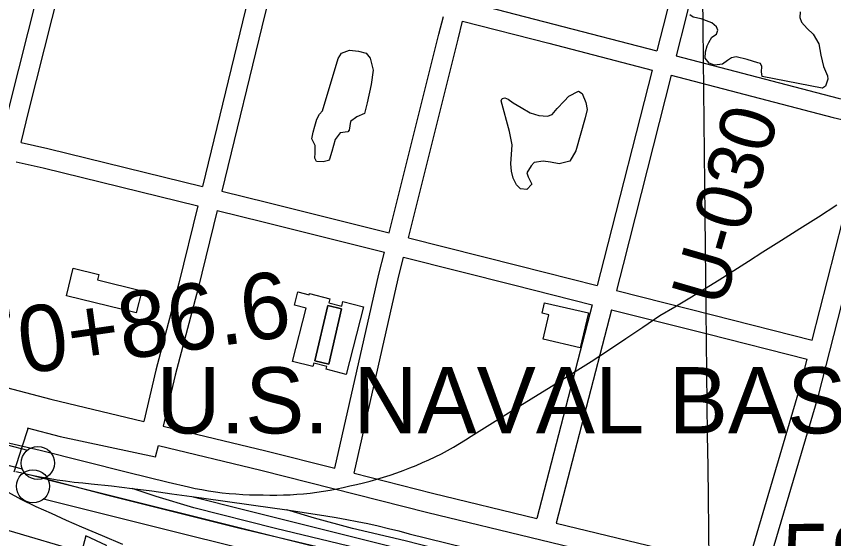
# Model space of a CAD drawing. Extents: x 3677843 to 3715951, y 511991 to 537744.
# Drawn here: x 3691437 to 3692670, y 533229 to 534017 of the extents above; entities that cross this region are included whole.
import ezdxf

# ---------------------------------------------------------------- set-up
doc = ezdxf.new("R2010")
doc.units = 0
for name, color, linetype in [('V-BLDG-OTLN', 7, 'Continuous'), ('V-CHAN-DOCK', 7, 'Continuous'), ('V-GRID-MAJR', 7, 'Continuous'), ('V-RAIL-TRAK', 7, 'Continuous'), ('V-RIVR-RANG-IDEN', 7, 'Continuous'), ('V-ROAD-CNTR', 7, 'Continuous'), ('V-SITE-VEGE', 7, 'Continuous'), ('V-SURV-IDEN', 7, 'Continuous'), ('V-SURV-LINE', 7, 'Continuous'), ('V-TOPO-GNAM-IDEN', 7, 'Continuous')]:
    doc.layers.add(name, color=color, linetype=linetype)

msp = doc.modelspace()

# ---------------------------------------------------------------- linework, layer by layer
at = {"layer": 'V-BLDG-OTLN'}
for points in [[(3691617.597, 533569.795), (3691512.491, 533595.844), (3691522.75, 533637.242), (3691561.3510000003, 533627.676), (3691559.401, 533619.813), (3691625.9080000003, 533603.331)], [(3691853.596, 533496.72), (3691874.269, 533576.871), (3691856.234, 533581.522), (3691861.424, 533601.6410000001), (3691878.6040000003, 533597.21), (3691879.075, 533599.036), (3691909.832, 533591.104), (3691908.245, 533584.946), (3691927.7970000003, 533579.904), (3691929.64, 533587.037), (3691960.674, 533579.036), (3691934.367, 533477.037), (3691904.057, 533484.85), (3691905.103, 533488.911), (3691885.598, 533493.941), (3691884.273, 533488.809)], [(3692287.6040000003, 533517.098), (3692231.872, 533530.0700000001), (3692240.455, 533566.948), (3692229.9390000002, 533569.3960000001), (3692233.619, 533585.208), (3692299.8680000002, 533569.785)], [(3691906.59, 533580.867), (3691927.49, 533576.003), (3691908.065, 533492.54), (3691887.167, 533497.402)], [(3691906.59, 533580.867), (3691887.167, 533497.402), (3691908.065, 533492.54), (3691927.49, 533576.003)]]:
    msp.add_lwpolyline(points, close=True, dxfattribs=at)
at = {"layer": 'V-CHAN-DOCK'}
msp.add_lwpolyline([(3693458.247, 532608.964), (3693255.503, 532686.351), (3693242.109, 532647.04), (3693182.683, 532664.616), (3693198.466, 532710.985), (3693118.363, 532737.158), (3693111.3710000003, 532713.184), (3693068.058, 532722.136), (3693073.8310000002, 532751.132), (3693048.823, 532759.1680000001), (3692818.11, 532830.588), (3692659.505, 532875.115), (3692635.832, 532882.2490000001), (3692631.881, 532870.827), (3691784.384, 533122.481), (3691786.176, 533135.541), (3691567.6240000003, 533198.64), (3691572.809, 533218.774), (3691541.497, 533233.2980000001), (3691534.882, 533208.632), (3691426.097, 533240.942), (3691340.498, 533265.108), (3691347.0810000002, 533291.777), (3691224.305, 533321.352)], dxfattribs=at)
at = {"layer": 'V-GRID-MAJR'}
msp.add_spline([(3692591.0047914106, 523584.97265147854), (3692522.254, 529644.703), (3692453.494, 535705.299), (3692453.4590000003, 535708.368)], degree=3, dxfattribs=at)
at = {"layer": 'V-RAIL-TRAK'}
for points in [[(3691371.984, 533385.946), (3691472.934, 533362.763), (3691604.5330000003, 533329.708), (3691635.0810000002, 533322.001), (3691665.69, 533314.5380000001), (3691696.3570000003, 533307.317), (3691706.48, 533305.14), (3691716.648, 533303.18), (3691726.858, 533301.435), (3691737.1, 533299.908), (3691747.372, 533298.5970000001), (3691757.6720000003, 533297.503), (3691767.99, 533296.631), (3691778.326, 533295.977), (3691788.6720000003, 533295.541), (3691799.025, 533295.326), (3691809.382, 533295.33), (3691819.503, 533295.08), (3691829.628, 533295.046), (3691839.752, 533295.224), (3691849.869, 533295.617), (3691859.974, 533296.221), (3691870.0640000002, 533297.042), (3691880.136, 533298.075), (3691890.182, 533299.3200000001), (3691900.2, 533300.778), (3691910.184, 533302.4450000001), (3691920.131, 533304.323), (3691930.036, 533306.412), (3691939.895, 533308.712), (3691950.163, 533310.916), (3691960.387, 533313.33), (3691970.557, 533315.95), (3691980.674, 533318.776), (3691990.73, 533321.809), (3692000.724, 533325.0430000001), (3692010.649, 533328.479), (3692020.504, 533332.1190000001), (3692030.279, 533335.956), (3692040.015, 533339.825), (3692049.663, 533343.911), (3692059.219, 533348.204), (3692068.679, 533352.707), (3692078.038, 533357.417), (3692087.289, 533362.333), (3692096.434, 533367.449), (3692105.461, 533372.763), (3692114.37, 533378.276), (3692123.156, 533383.984), (3692183.6070000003, 533421.379), (3692243.924, 533458.986), (3692304.109, 533496.802), (3692330.196, 533513.85), (3692356.1750000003, 533531.069), (3692382.039, 533548.459), (3692407.789, 533566.023), (3692430.3910000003, 533579.142), (3692452.872, 533592.475), (3692475.2260000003, 533606.012), (3692497.457, 533619.756), (3692519.557, 533633.707), (3692541.5270000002, 533647.859), (3692563.365, 533662.215), (3692591.333, 533679.617), (3692619.188, 533697.1950000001), (3692646.93, 533714.949), (3692674.557, 533732.881)], [(3691435.894, 533330.648), (3691447.381, 533328.102), (3691460.036, 533325.274), (3691472.742, 533322.683), (3691485.4930000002, 533320.332), (3691498.286, 533318.219), (3691511.115, 533316.3470000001), (3691523.9790000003, 533314.713), (3691536.8710000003, 533313.322), (3691549.786, 533312.171), (3691580.211, 533308.769), (3691611.5, 533305.001), (3691640.969, 533301.208), (3691671.2970000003, 533297.053), (3691701.594, 533292.645), (3691748.202, 533286.471), (3691794.769, 533279.995), (3691845.046, 533272.645), (3691887.771, 533266.136), (3691903.6720000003, 533263.7440000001), (3691919.538, 533261.129), (3691935.365, 533258.294), (3691951.153, 533255.241), (3691966.896, 533251.968), (3691982.591, 533248.476), (3691998.238, 533244.767), (3692013.832, 533240.841), (3692029.3680000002, 533236.7), (3692113.504, 533215.6900000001)], [(3691460.036, 533325.274), (3691572.909, 533295.539), (3691772.188, 533245.787), (3692019.7320000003, 533186.674), (3692265.074, 533124.14), (3692542.076, 533056.484), (3692864.411, 532974.908), (3693027.352, 532940.727)], [(3691424.579, 533299.5), (3691443.668, 533288.73), (3691466.3850000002, 533277.986), (3691489.21, 533267.475), (3691512.1410000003, 533257.201), (3691535.177, 533247.1630000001), (3691566.1410000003, 533234.154), (3691597.025, 533220.955)], [(3693030.199, 532950.547), (3692882.309, 532983.846), (3692707.561, 533027.608), (3692517.3200000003, 533076.381), (3692311.254, 533127.525), (3692131.633, 533170.456), (3692005.576, 533201.853), (3691827.84, 533244.4400000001), (3691704.42, 533275.506), (3691647.7600000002, 533292.625), (3691611.5, 533305.001)], [(3691701.594, 533292.645), (3691783.4930000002, 533272.178), (3692031.08, 533210.435), (3692228.472, 533161.027), (3692445.48, 533107.428), (3692647.407, 533056.593), (3692891.223, 532995.5380000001), (3693005.582, 532966.956), (3693033.506, 532960.267)], [(3693037.424, 532973.487), (3692851.005, 533018.564), (3692619.63, 533077.1900000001), (3692429.039, 533124.451), (3692230.156, 533173.081), (3692023.3140000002, 533225.719), (3691944.075, 533244.349), (3691886.686, 533259.951), (3691845.046, 533272.645)]]:
    msp.add_lwpolyline(points, dxfattribs=at)
at = {"layer": 'V-ROAD-CNTR'}
for points in [[(3692483.9449932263, 534293.578386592), (3692417.796125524, 534022.231929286), (3692403.3551544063, 533965.331043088)], [(3692513.136934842, 534286.6634004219), (3692446.9080673, 534014.98994377), (3692432.386096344, 533957.766058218)], [(3691414.679131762, 533833.8563060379), (3691426.622107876, 533882.1462094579), (3691497.04496703, 534161.45965083)], [(3691443.9250732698, 533827.151319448), (3691455.7280496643, 533874.878223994), (3691526.081908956, 534153.916665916)], [(3691797.615365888, 534086.316801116), (3691782.6283958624, 534027.681918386), (3691717.580525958, 533760.889451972)], [(3691826.8143074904, 534079.4098149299), (3691811.7343376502, 534020.413932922), (3691746.7234676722, 533753.7674662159)], [(3692117.344726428, 534039.176895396), (3692247.677465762, 534005.8979619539), (3692403.3551544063, 533965.3300430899)], [(3691999.359962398, 533690.548592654), (3692074.4458122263, 533990.468992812), (3692081.0987989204, 534017.467938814)], [(3692028.447904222, 533683.2056073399), (3692103.561753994, 533983.2370072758), (3692110.167740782, 534010.0459536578)], [(3692110.1667407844, 534010.046953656), (3692240.1834807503, 533976.8480200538), (3692395.975169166, 533936.2521012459)], [(3692432.385096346, 533957.766058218), (3692676.57760796, 533894.133185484), (3692715.9995291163, 533884.7882041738)], [(3692395.9761691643, 533936.2521012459), (3692323.4083143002, 533650.3056731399), (3692313.2713345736, 533611.1867513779)], [(3692425.0071111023, 533928.6881163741), (3692352.4682561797, 533642.8536880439), (3692342.3522764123, 533603.8167661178)], [(3692425.005111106, 533928.6871163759), (3692669.333622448, 533865.019243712), (3692708.37254437, 533855.7642622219)], [(3691443.924073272, 533827.1523194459), (3691484.270992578, 533817.9043379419), (3691717.57952596, 533760.889451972)], [(3691436.721087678, 533798.0253776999), (3691477.359006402, 533788.7103963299), (3691710.473540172, 533731.7425102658)], [(3691746.7224676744, 533753.7674662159), (3691816.4723281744, 533736.7225003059), (3691999.359962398, 533690.5495926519)], [(3691710.4745401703, 533731.743510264), (3691681.9095973, 533614.582744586), (3691647.162666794, 533483.3830069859), (3691629.13970284, 533406.0271616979)], [(3691739.617481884, 533724.621524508), (3691710.9855391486, 533607.188759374), (3691676.278608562, 533476.1370214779), (3691658.3086445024, 533399.0071757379)], [(3691739.616481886, 533724.621524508), (3691809.240342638, 533707.6065585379), (3691992.0739769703, 533661.447650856)], [(3692637.534686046, 533528.9329158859), (3692683.92759326, 533709.701554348)], [(3691651.030659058, 533369.9012339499), (3691805.8983493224, 533332.6313084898), (3692057.7078457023, 533268.903435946), (3692398.8551634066, 533186.007601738), (3692561.66783778, 533156.012661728), (3692646.505668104, 533443.2030873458), (3692712.1775367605, 533699.096575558)], [(3692028.4469042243, 533683.2066073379), (3692194.1255728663, 533641.378690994), (3692313.2713345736, 533611.1867513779)], [(3691917.18912674, 533335.4113029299), (3691983.797993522, 533628.3897169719), (3691992.074976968, 533661.447650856)], [(3691946.2800685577, 533328.0483176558), (3692012.979935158, 533621.419730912), (3692021.1619187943, 533654.1046655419)], [(3692021.160918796, 533654.1046655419), (3692186.769587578, 533612.2947491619), (3692305.745349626, 533582.14580946)], [(3692342.3522764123, 533603.8167661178), (3692486.959987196, 533567.1718394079), (3692637.535686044, 533528.9329158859)], [(3692305.7463496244, 533582.14580946), (3692222.2155166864, 533259.8024541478)], [(3692334.827291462, 533574.776824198), (3692251.370458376, 533252.7184683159)], [(3692334.825291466, 533574.7758241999), (3692479.5840019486, 533538.093897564), (3692630.0777009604, 533499.8749740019)], [(3692251.369458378, 533252.7184683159), (3692405.119150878, 533215.3575430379), (3692540.54788002, 533190.4085929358), (3692617.581725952, 533451.1830713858), (3692630.0777009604, 533499.8739740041)], [(3691356.7202476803, 533474.547024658), (3691488.6849837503, 533439.8290940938), (3691629.13970284, 533406.0271616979)], [(3691658.3086445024, 533399.0071757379), (3691813.088334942, 533361.757250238), (3691917.1881267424, 533335.4123029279)], [(3691433.326542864, 533330.1253725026), (3691445.3909887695, 533367.7277332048), (3691454.5068107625, 533395.3959602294)], [(3691452.863498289, 533396.5049996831), (3691502.947955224, 533383.5032067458), (3691646.6666677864, 533352.49626876), (3691651.030659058, 533369.9012339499)], [(3691946.2790685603, 533328.0493176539), (3692064.929831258, 533298.0213777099), (3692222.2145166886, 533259.8024541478)]]:
    msp.add_lwpolyline(points, dxfattribs=at)
at = {"layer": 'V-SITE-VEGE'}
msp.add_lwpolyline([(3692619.356, 534024.224), (3692618.899, 534015.925), (3692621.383, 534008.86), (3692629.833, 533998.929), (3692638.85, 533990.786), (3692647.38, 533976.118), (3692650.6180000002, 533958.9990000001), (3692654.454, 533941.886), (3692660.606, 533927.775), (3692661.284, 533922.455), (3692657.897, 533912.331), (3692653.27, 533909.143), (3692652.615, 533909.284), (3692562.3170000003, 533926.764), (3692561.0160000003, 533933.85), (3692561.481, 533941.554), (3692559.63, 533946.265), (3692555.464, 533947.379), (3692539.393, 533952.447), (3692522.747, 533956.322), (3692515.663, 533955.022), (3692509.81, 533950.78), (3692502.2, 533945.327), (3692490.379, 533943.95), (3692482.041, 533946.775), (3692475.9960000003, 533954.373), (3692476.434, 533963.859), (3692479.25, 533972.786), (3692481.529, 533978.154), (3692486.1410000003, 533985.928), (3692493.008, 533990.77), (3692495.292, 533996.422), (3692492.9960000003, 534001.438), (3692486.377, 534007.844), (3692470.296, 534013.502), (3692457.813, 534016.261), (3692453.019, 534019.737)], dxfattribs=at)
for points in [[(3691898.699, 533875.086), (3691922.292, 533953.6410000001), (3691927.486, 533962.018), (3691939.2600000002, 533966.355), (3691952.906, 533964.801), (3691964.794, 533962.034), (3691970.842, 533954.432), (3691975.284, 533936.147), (3691972.079, 533914.777), (3691966.021, 533886.844), (3691962.1380000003, 533870.79), (3691950.3740000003, 533865.86), (3691941.017, 533858.602), (3691938.86, 533845.5380000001), (3691937.122, 533843.142), (3691925.301, 533841.763), (3691917.768, 533831.575), (3691912.73, 533813.724), (3691909.3710000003, 533801.827), (3691907.622, 533800.0210000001), (3691899.5840000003, 533797.746), (3691889.565, 533798.493), (3691887.208, 533803.644), (3691887.808, 533811.572), (3691887.708, 533822.7930000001), (3691882.643, 533832.607), (3691884.421, 533842.873), (3691887.237, 533851.803), (3691890.022, 533862.51), (3691894.0500000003, 533869.682)], [(3692168.503, 533890.143), (3692169.627, 533893.715), (3692173.764, 533894.376), (3692179.12, 533892.685), (3692186.3200000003, 533886.881), (3692198.279, 533879.969), (3692212.031, 533871.902), (3692225.1240000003, 533867.97), (3692238.167, 533867.001), (3692245.184, 533869.28), (3692252.782, 533878.488), (3692263.27, 533889.3200000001), (3692270.247, 533897.131), (3692284.934, 533904.477), (3692290.3200000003, 533901.012), (3692295.87, 533887.481), (3692297.8200000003, 533876.854), (3692295.063, 533864.371), (3692281.071, 533814.398), (3692271.849, 533798.852), (3692255.9220000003, 533795.0380000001), (3692242.8570000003, 533797.1950000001), (3692231.579, 533798.786), (3692217.9930000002, 533796.789), (3692213.333, 533791.974), (3692206.995, 533781.212), (3692208.867, 533775.3200000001), (3692214.378, 533764.158), (3692206.806, 533756.337), (3692197.316, 533757.365), (3692191.299, 533763.1900000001), (3692186.398, 533773.178), (3692183.8570000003, 533783.797), (3692183.08, 533795.034), (3692184.985, 533823.493), (3692181.1040000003, 533843.564)]]:
    msp.add_lwpolyline(points, close=True, dxfattribs=at)
at = {"layer": 'V-SURV-LINE'}
for points in [[(3691299.922492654, 533402.8957143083), (3691453.715749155, 533362.8849023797)], [(3691446.16652166, 533333.8502819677), (3691292.3742736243, 533373.8608315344)], [(3691484.850552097, 533317.9237611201), (3692957.3113069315, 532950.0938134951)], [(3692950.051786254, 532920.9854041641), (3691477.590442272, 533288.815498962)]]:
    msp.add_lwpolyline(points, dxfattribs=at)
for centre in [(3691469.27039, 533343.33858), (3691461.839560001, 533308.21124)]:
    msp.add_circle(centre, 25, dxfattribs=at)

# ---------------------------------------------------------------- texts
at = {"layer": 'V-RIVR-RANG-IDEN'}
msp.add_text('U-030', height=83.00000000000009, rotation=73.75932571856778, dxfattribs=at).set_placement((3692503.443278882, 533576.4168935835))
at = {"layer": 'V-SURV-IDEN'}
for s, height, rotation, p in [('   570+86.6  ', 100.00000000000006, 8.115421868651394, (3691189.1322197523, 533440.7632297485)), ('   593+75.7  ', 100, 0.5633185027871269, (3692481.171493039, 533150.1847603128))]:
    msp.add_text(s, height=height, rotation=rotation, dxfattribs=at).set_placement(p)
at = {"layer": 'V-TOPO-GNAM-IDEN'}
msp.add_text('U.S. NAVAL BASE', height=99.99980199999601, dxfattribs=at).set_placement((3691648.367664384, 533388.0401976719))

doc.saveas('drawing.dxf')
